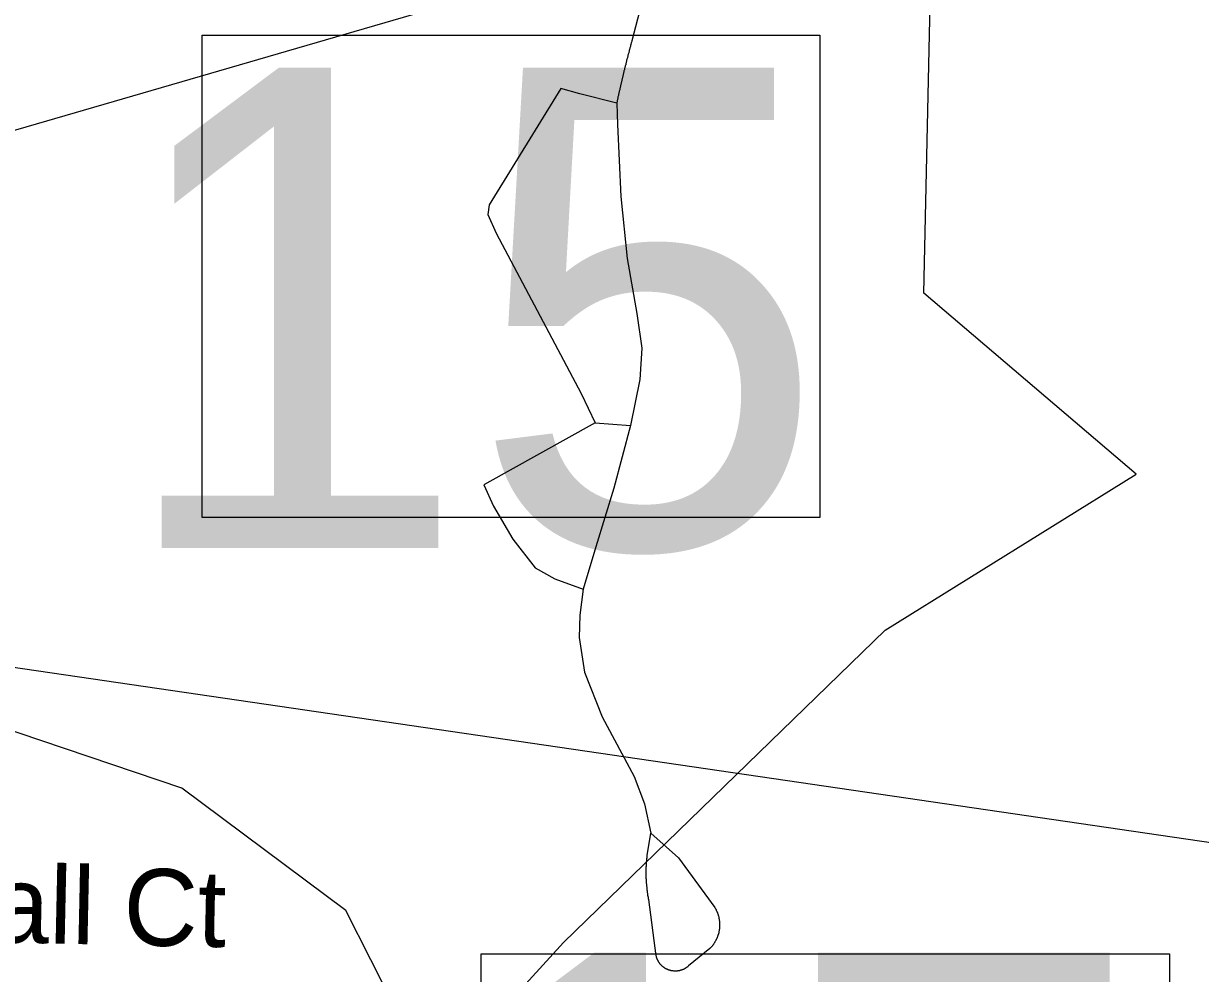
# Model space of a CAD drawing. Extents: x 1268485 to 1426702, y 514839 to 616766.
# Drawn here: x 1374673 to 1375678, y 551333 to 552144 of the extents above; entities that cross this region are included whole.
import ezdxf

# ---------------------------------------------------------------- set-up
doc = ezdxf.new("R2010")
doc.units = 0
for name, color, linetype in [('Old_Level_1', 7, 'Continuous'), ('Old_Level_10', 7, 'Continuous'), ('Old_Level_31', 7, 'Continuous'), ('Old_Level_35', 7, 'Continuous'), ('Old_Level_48', 7, 'Continuous'), ('Old_Level_49', 7, 'Continuous'), ('Old_Level_59', 7, 'Continuous'), ('Prop Roadway Bridge', 7, 'Continuous')]:
    doc.layers.add(name, color=color, linetype=linetype)

msp = doc.modelspace()

# ---------------------------------------------------------------- linework, layer by layer
at = {"layer": 'Old_Level_1'}
msp.add_line((1373732.779, 551730.476), (1425607.395, 544148.908), dxfattribs=at)
at = {"layer": 'Old_Level_31'}
for points in [[(1374825.158, 552134.227), (1375352.707, 552134.227), (1375352.707, 551722.316), (1374825.158, 551722.316), (1374825.158, 552134.227)], [(1375063.509, 551349.793), (1375651.522, 551349.793), (1375651.522, 550901.338), (1375063.509, 550901.338), (1375063.509, 551349.793)]]:
    msp.add_lwpolyline(points, dxfattribs=at)
at = {"layer": 'Old_Level_35'}
for p, q in [((1375247.517, 552343.261), (1375192.153, 552129.289)), ((1375160.882, 551803.256), (1375191.127, 551800.898)), ((1375205.788, 551437.238), (1375208.352, 551452.874)), ((1375212.965, 551347.938), (1375206.609, 551396.023)), ((1375258.897, 551354.295), (1375240.647, 551339.428))]:
    msp.add_line(p, q, dxfattribs=at)
for points in [[(1375192.153, 552129.289), (1375192.05, 552128.726), (1375191.845, 552128.213), (1375191.742, 552127.7), (1375191.64, 552127.136), (1375191.332, 552126.623), (1375191.23, 552126.06), (1375191.127, 552125.547), (1375191.025, 552124.983), (1375190.922, 552124.522), (1375190.717, 552123.958), (1375190.615, 552123.445), (1375190.41, 552122.882), (1375190.205, 552122.369), (1375190.102, 552121.805), (1375189.999, 552121.292), (1375189.897, 552120.729), (1375189.794, 552120.267), (1375189.589, 552119.703), (1375189.487, 552119.191), (1375189.282, 552118.626), (1375189.077, 552118.114), (1375188.974, 552117.55), (1375188.872, 552117.089), (1375188.769, 552116.525), (1375188.667, 552115.961), (1375188.462, 552115.448), (1375188.359, 552114.885), (1375188.257, 552114.372), (1375188.051, 552113.808), (1375187.846, 552113.295), (1375187.744, 552112.732), (1375187.641, 552112.27), (1375187.539, 552111.706), (1375187.334, 552111.194), (1375187.231, 552110.629), (1375187.129, 552110.066), (1375187.026, 552109.553), (1375186.924, 552108.989), (1375186.719, 552108.476), (1375186.616, 552107.913), (1375186.514, 552107.451), (1375186.206, 552106.888), (1375186.103, 552106.375), (1375186.001, 552105.811), (1375185.898, 552105.247), (1375185.796, 552104.735), (1375185.591, 552104.17), (1375185.488, 552103.709), (1375185.386, 552103.145), (1375185.283, 552102.632), (1375185.078, 552102.069), (1375184.976, 552101.505), (1375184.873, 552100.992), (1375184.771, 552100.428), (1375184.668, 552099.916), (1375184.463, 552099.352), (1375184.361, 552098.891), (1375184.258, 552098.326), (1375184.155, 552097.763), (1375183.95, 552097.25), (1375183.848, 552096.686), (1375183.745, 552096.173), (1375183.643, 552095.61), (1375183.54, 552095.148), (1375183.335, 552094.584), (1375183.233, 552094.02), (1375183.13, 552093.508), (1375183.028, 552092.944), (1375182.925, 552092.431), (1375182.72, 552091.867), (1375182.618, 552091.304), (1375182.515, 552090.791), (1375182.413, 552090.227), (1375182.207, 552089.766), (1375182.105, 552089.201), (1375182.002, 552088.638), (1375181.9, 552088.125), (1375181.797, 552087.561), (1375181.592, 552087.048), (1375181.49, 552086.485), (1375181.387, 552085.921), (1375181.285, 552085.46), (1375181.08, 552084.895), (1375180.977, 552084.383), (1375180.875, 552083.819), (1375180.772, 552083.255), (1375180.67, 552082.742), (1375180.465, 552082.179), (1375180.362, 552081.666), (1375180.259, 552081.102), (1375180.259, 552080.538), (1375180.157, 552080.077), (1375179.952, 552079.513), (1375179.849, 552078.949), (1375179.747, 552078.436), (1375179.644, 552077.873), (1375179.542, 552077.36), (1375179.337, 552076.796), (1375179.234, 552076.232)], [(1375179.234, 552076.232), (1375147.759, 552084.024), (1375131.662, 552088.74), (1375070.352, 551989.444), (1375069.224, 551981.139), (1375076.401, 551965.042), (1375148.887, 551828.273), (1375160.882, 551803.256)], [(1375179.234, 552076.232), (1375179.849, 552057.828), (1375182.925, 551996.57), (1375188.257, 551943.614), (1375196.459, 551896.607), (1375200.662, 551866.874), (1375198.919, 551840.115), (1375191.127, 551800.898)], [(1375160.882, 551803.256), (1375065.635, 551750.302), (1375074.043, 551731.898), (1375090.652, 551703.858), (1375109.619, 551679.507), (1375126.331, 551670.024), (1375150.732, 551661.053)], [(1375191.127, 551800.898), (1375176.876, 551747.329), (1375161.395, 551697.399), (1375150.732, 551661.053)], [(1375150.732, 551661.053), (1375147.759, 551639.061), (1375147.144, 551619.991), (1375151.86, 551590.31), (1375166.726, 551552.17), (1375194.1, 551501.061), (1375203.02, 551477.89), (1375208.352, 551452.874)], [(1375208.352, 551452.874), (1375232.138, 551431.702), (1375263.101, 551389.205)], [(1375206.609, 551396.023), (1375206.506, 551396.382), (1375206.506, 551396.792), (1375206.404, 551397.202), (1375206.404, 551397.612), (1375206.301, 551398.073), (1375206.096, 551398.433), (1375206.096, 551398.894), (1375205.994, 551399.304), (1375205.994, 551399.663), (1375205.891, 551400.124), (1375205.891, 551400.483), (1375205.788, 551400.944), (1375205.788, 551401.354), (1375205.583, 551401.764), (1375205.583, 551402.174), (1375205.481, 551402.636), (1375205.481, 551402.995), (1375205.481, 551403.456), (1375205.378, 551403.815), (1375205.378, 551404.225), (1375205.276, 551404.687), (1375205.276, 551405.045), (1375205.276, 551405.507), (1375205.173, 551405.917), (1375205.173, 551406.327), (1375205.173, 551406.737), (1375204.968, 551407.198), (1375204.968, 551407.557), (1375204.968, 551408.018), (1375204.866, 551408.429), (1375204.866, 551408.839), (1375204.866, 551409.249), (1375204.763, 551409.711), (1375204.763, 551410.069), (1375204.763, 551410.479), (1375204.763, 551410.941), (1375204.763, 551411.351), (1375204.661, 551411.761), (1375204.661, 551412.171), (1375204.661, 551412.632), (1375204.661, 551412.991), (1375204.661, 551413.452), (1375204.456, 551413.862), (1375204.456, 551414.273), (1375204.456, 551414.683), (1375204.456, 551415.144), (1375204.456, 551415.503), (1375204.456, 551415.913), (1375204.456, 551416.375), (1375204.456, 551416.836), (1375204.456, 551417.195), (1375204.456, 551417.605), (1375204.456, 551418.066), (1375204.456, 551418.425), (1375204.456, 551418.886), (1375204.456, 551419.296), (1375204.456, 551419.706), (1375204.456, 551420.116), (1375204.456, 551420.578), (1375204.456, 551420.988), (1375204.456, 551421.398), (1375204.456, 551421.809), (1375204.456, 551422.27), (1375204.456, 551422.629), (1375204.456, 551423.039), (1375204.456, 551423.5), (1375204.456, 551423.859), (1375204.456, 551424.32), (1375204.661, 551424.73), (1375204.661, 551425.192), (1375204.661, 551425.55), (1375204.661, 551426.012), (1375204.661, 551426.422), (1375204.661, 551426.832), (1375204.763, 551427.242), (1375204.763, 551427.703), (1375204.763, 551428.063), (1375204.763, 551428.524), (1375204.866, 551428.934), (1375204.866, 551429.293), (1375204.866, 551429.754), (1375204.866, 551430.164), (1375204.968, 551430.574), (1375204.968, 551430.984), (1375204.968, 551431.446), (1375205.173, 551431.804), (1375205.173, 551432.266), (1375205.173, 551432.676), (1375205.276, 551433.086), (1375205.276, 551433.497), (1375205.378, 551433.958), (1375205.378, 551434.317), (1375205.378, 551434.727), (1375205.481, 551435.188), (1375205.481, 551435.547), (1375205.583, 551436.008), (1375205.583, 551436.418), (1375205.788, 551436.828), (1375205.788, 551437.238)], [(1375263.101, 551389.205), (1375263.408, 551388.898), (1375263.613, 551388.488), (1375263.716, 551388.18), (1375263.921, 551387.821), (1375264.126, 551387.513), (1375264.228, 551387.206), (1375264.331, 551386.796), (1375264.638, 551386.488), (1375264.741, 551386.13), (1375264.843, 551385.77), (1375265.049, 551385.463), (1375265.254, 551385.053), (1375265.356, 551384.694), (1375265.459, 551384.387), (1375265.664, 551383.976), (1375265.766, 551383.617), (1375265.869, 551383.259), (1375265.971, 551382.9), (1375265.971, 551382.541), (1375266.176, 551382.182), (1375266.279, 551381.823), (1375266.381, 551381.413), (1375266.484, 551381.054), (1375266.484, 551380.696), (1375266.586, 551380.336), (1375266.586, 551379.926), (1375266.791, 551379.568), (1375266.791, 551379.209), (1375266.894, 551378.798), (1375266.894, 551378.44), (1375266.997, 551378.081), (1375266.997, 551377.671), (1375266.997, 551377.312), (1375267.099, 551376.953), (1375267.099, 551376.543), (1375267.099, 551376.184), (1375267.099, 551375.774), (1375267.099, 551375.364), (1375267.099, 551375.005), (1375267.202, 551374.647), (1375267.202, 551374.236), (1375267.099, 551373.877), (1375267.099, 551373.519), (1375267.099, 551373.109), (1375267.099, 551372.749), (1375267.099, 551372.391), (1375267.099, 551371.929), (1375266.997, 551371.571), (1375266.997, 551371.212), (1375266.997, 551370.801), (1375266.894, 551370.443), (1375266.894, 551370.084), (1375266.791, 551369.674), (1375266.791, 551369.315), (1375266.586, 551368.956), (1375266.586, 551368.546), (1375266.484, 551368.187), (1375266.381, 551367.828), (1375266.381, 551367.418), (1375266.279, 551367.06), (1375266.176, 551366.7), (1375265.971, 551366.393), (1375265.869, 551365.983), (1375265.766, 551365.624), (1375265.664, 551365.265), (1375265.459, 551364.855), (1375265.356, 551364.547), (1375265.254, 551364.189), (1375265.151, 551363.83), (1375265.049, 551363.522), (1375264.843, 551363.112), (1375264.741, 551362.754), (1375264.536, 551362.446), (1375264.331, 551362.087), (1375264.228, 551361.728), (1375264.023, 551361.369), (1375263.921, 551361.061), (1375263.613, 551360.754), (1375263.511, 551360.395), (1375263.203, 551360.088), (1375263.101, 551359.729), (1375262.895, 551359.37), (1375262.793, 551359.063), (1375262.485, 551358.755), (1375262.28, 551358.447), (1375262.075, 551358.14), (1375261.87, 551357.832), (1375261.665, 551357.525), (1375261.358, 551357.165), (1375261.153, 551356.858), (1375261.05, 551356.55), (1375260.742, 551356.294), (1375260.537, 551355.987), (1375260.23, 551355.679), (1375260.025, 551355.423), (1375259.717, 551355.115), (1375259.512, 551354.859), (1375259.205, 551354.551), (1375258.897, 551354.295)], [(1375240.647, 551339.428), (1375240.34, 551339.173), (1375240.135, 551338.916), (1375239.827, 551338.762), (1375239.622, 551338.506), (1375239.212, 551338.301), (1375239.007, 551338.045), (1375238.699, 551337.891), (1375238.392, 551337.686), (1375238.084, 551337.48), (1375237.879, 551337.327), (1375237.469, 551337.122), (1375237.264, 551337.02), (1375236.854, 551336.814), (1375236.649, 551336.712), (1375236.239, 551336.507), (1375235.829, 551336.353), (1375235.624, 551336.25), (1375235.213, 551336.148), (1375235.008, 551335.994), (1375234.598, 551335.892), (1375234.291, 551335.738), (1375233.881, 551335.687), (1375233.676, 551335.584), (1375233.265, 551335.482), (1375232.855, 551335.379), (1375232.65, 551335.327), (1375232.24, 551335.225), (1375231.83, 551335.174), (1375231.523, 551335.174), (1375231.112, 551335.122), (1375230.907, 551335.072), (1375230.497, 551335.072), (1375230.087, 551335.072), (1375229.78, 551335.02), (1375229.369, 551335.02), (1375229.164, 551335.02), (1375228.754, 551335.02), (1375228.344, 551335.072), (1375228.037, 551335.072), (1375227.627, 551335.122), (1375227.216, 551335.122), (1375227.011, 551335.174), (1375226.601, 551335.225), (1375226.294, 551335.327), (1375225.884, 551335.379), (1375225.576, 551335.43), (1375225.268, 551335.482), (1375224.858, 551335.635), (1375224.551, 551335.687), (1375224.243, 551335.789), (1375223.833, 551335.943), (1375223.525, 551336.045), (1375223.218, 551336.199), (1375222.91, 551336.302), (1375222.603, 551336.455), (1375222.295, 551336.558), (1375221.885, 551336.763), (1375221.577, 551336.865), (1375221.27, 551337.07), (1375220.962, 551337.275), (1375220.757, 551337.378), (1375220.347, 551337.583), (1375220.142, 551337.737), (1375219.732, 551337.993), (1375219.527, 551338.198), (1375219.219, 551338.352), (1375219.014, 551338.608), (1375218.604, 551338.813), (1375218.399, 551339.07), (1375218.092, 551339.275), (1375217.887, 551339.48), (1375217.579, 551339.736), (1375217.374, 551339.993), (1375217.169, 551340.249), (1375216.861, 551340.505), (1375216.656, 551340.761), (1375216.349, 551341.069), (1375216.246, 551341.326), (1375216.041, 551341.633), (1375215.733, 551341.889), (1375215.631, 551342.197), (1375215.426, 551342.453), (1375215.118, 551342.761), (1375215.016, 551343.069), (1375214.913, 551343.376), (1375214.606, 551343.684), (1375214.503, 551343.991), (1375214.401, 551344.299), (1375214.093, 551344.606), (1375213.991, 551344.914), (1375213.888, 551345.272), (1375213.785, 551345.58), (1375213.58, 551345.888), (1375213.478, 551346.247), (1375213.375, 551346.554), (1375213.273, 551346.862), (1375213.17, 551347.272), (1375213.17, 551347.58), (1375212.965, 551347.938)]]:
    msp.add_lwpolyline(points, dxfattribs=at)
at = {"layer": 'Old_Level_48'}
msp.add_lwpolyline([(1374881.014, 551082.223), (1375133.85, 551359.446), (1375408.674, 551626.008), (1375623.036, 551759.288), (1375441.652, 551913.893), (1375468.678, 553148.359), (1375153.841, 553323.951), (1374756.359, 553560.618), (1374705.198, 553476.64), (1374570.253, 553388.366)], dxfattribs=at)
at = {"layer": 'Old_Level_49'}
msp.add_lwpolyline([(1374881.014, 551082.223), (1375133.85, 551359.446), (1375408.674, 551626.008), (1375623.036, 551759.288), (1375441.652, 551913.893), (1375468.678, 553148.359), (1375153.841, 553323.951), (1374756.359, 553560.618), (1374705.198, 553476.64), (1374570.253, 553388.366)], dxfattribs=at)
at = {"layer": 'Old_Level_59'}
msp.add_lwpolyline([(1375011.809, 551260.535), (1374947.833, 551386.642), (1374807.885, 551491.167), (1374228.818, 551686.684), (1373915.844, 551750.775), (1373816.033, 551753.629), (1373571.787, 551685.417), (1373479.53, 551665.167), (1373442.459, 551650.899), (1373368.313, 551608.095), (1373292.369, 551521.277), (1373281.582, 551475.321), (1373278.73, 551418.25), (1373315.982, 551149.098)], dxfattribs=at)
at = {"layer": 'Prop Roadway Bridge'}
msp.add_line((1373710.28, 551775.388), (1378431.108, 553148.473), dxfattribs=at)
msp.add_circle((1373715.011, 551683.838), 3352.232, dxfattribs=at)

# ---------------------------------------------------------------- texts
at = {"layer": 'Old_Level_10'}
msp.add_text('Lendon Hall Ct', height=65.61666, rotation=358.790328, dxfattribs=at).set_placement((1374264.759, 551367.697))
at = {"layer": 'Old_Level_31'}
for s, p in [('15', (1374748.679, 551696.319)), ('17', (1375018.06, 550940.555))]:
    msp.add_text(s, height=410.1042, dxfattribs=at).set_placement(p)

doc.saveas('drawing.dxf')
